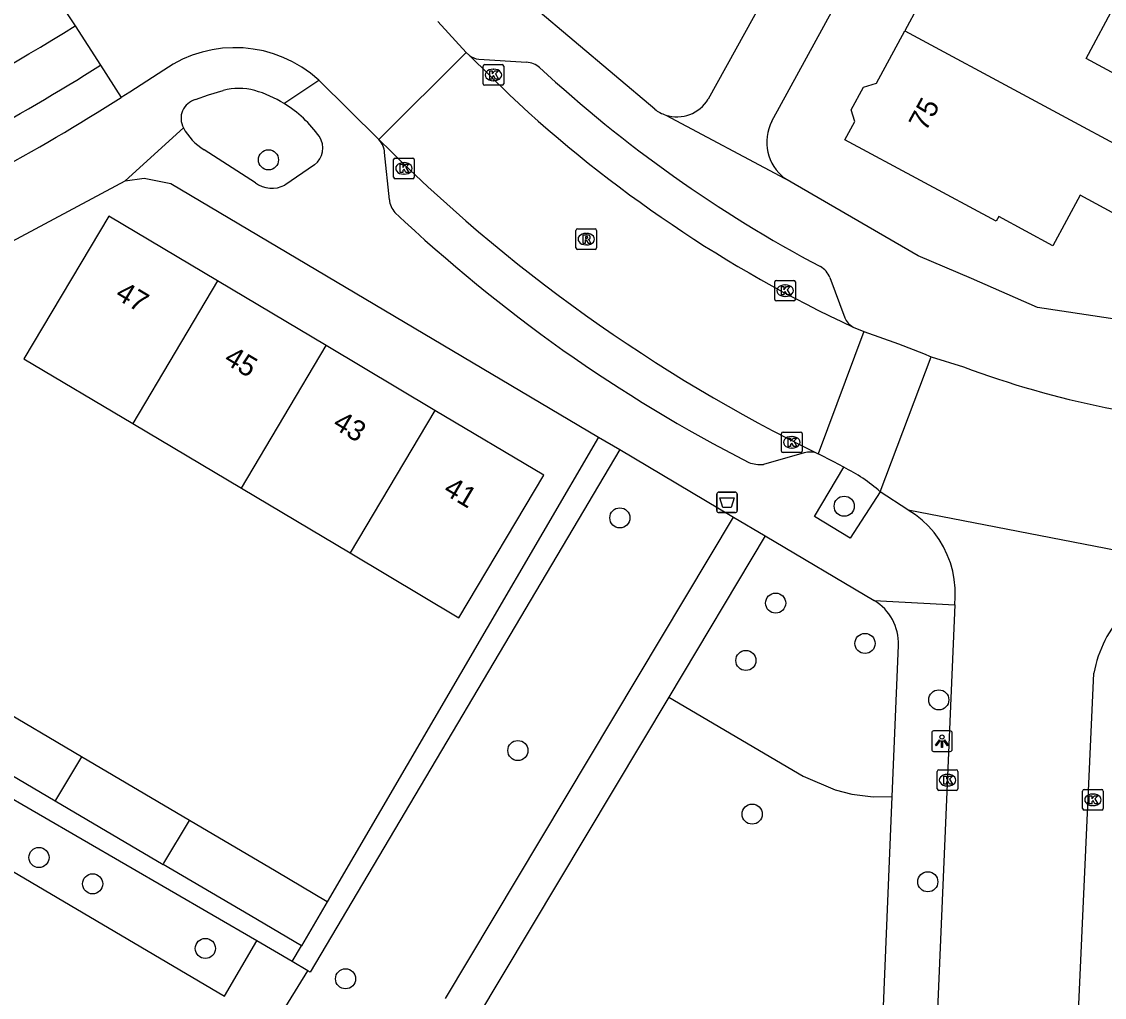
# Model space of a CAD drawing. Extents: x 161355 to 162026, y 386504 to 387459.
# Drawn here: x 161570.5 to 161623.1, y 386796.5 to 386843.9 of the extents above; entities that cross this region are included whole.
import ezdxf

# ---------------------------------------------------------------- set-up
doc = ezdxf.new("R2010")
doc.units = 0
for name, color, linetype in [('IMGEO_Afvalbak', 7, 'Continuous'), ('IMGEO_Boom', 7, 'Continuous'), ('IMGEO_Groenvoorziening', 7, 'Continuous'), ('IMGEO_Kolk', 7, 'Continuous'), ('IMGEO_Lichtpunt', 7, 'Continuous'), ('IMGEO_Muur', 7, 'Continuous'), ('IMGEO_Pand', 7, 'Continuous'), ('IMGEO_Pand_nummerreeks', 7, 'Continuous'), ('IMGEO_Rijbaan_lokaal_gesloten', 7, 'Continuous'), ('IMGEO_Rijbaan_lokaal_open', 7, 'Continuous'), ('IMGEO_Rioolput', 7, 'Continuous'), ('IMGEO_Voetpad_halfverhard', 7, 'Continuous'), ('IMGEO_Voetpad_open', 7, 'Continuous')]:
    doc.layers.add(name, color=color, linetype=linetype)

msp = doc.modelspace()

# ---------------------------------------------------------------- linework, layer by layer
at = {"layer": 'IMGEO_Afvalbak'}
for p, q in [((161604.393, 386821.087), (161605.183, 386821.087)), ((161605.183, 386821.087), (161604.393, 386821.087)), ((161604.293, 386820.187), (161604.293, 386820.987)), ((161604.293, 386820.987), (161604.293, 386820.187)), ((161605.283, 386820.987), (161605.283, 386820.187)), ((161605.283, 386820.187), (161605.283, 386820.987)), ((161605.183, 386820.087), (161604.393, 386820.087)), ((161604.393, 386820.087), (161605.183, 386820.087))]:
    msp.add_line(p, q, dxfattribs=at)
msp.add_lwpolyline([(161604.436, 386820.801), (161605.14, 386820.801), (161604.991, 386820.331), (161604.585, 386820.331), (161604.436, 386820.801)], dxfattribs=at)
for centre, start, end in [((161604.393, 386820.987), 90, 180), ((161604.393, 386820.987), 90, 180), ((161605.183, 386820.987), 0, 90), ((161605.183, 386820.987), 360, 90), ((161604.393, 386820.187), 180, 270), ((161604.393, 386820.187), 180, 270), ((161605.183, 386820.187), 270, 0), ((161605.183, 386820.187), 270, 0)]:
    msp.add_arc(centre, 0.1, start, end, dxfattribs=at)
at = {"layer": 'IMGEO_Boom'}
for centre in [(161582.505, 386837.229), (161610.487, 386820.399), (161599.583, 386819.832), (161607.153, 386815.694), (161611.496, 386813.733), (161605.707, 386812.906), (161615.082, 386810.991), (161594.628, 386808.529), (161606.011, 386805.441), (161571.351, 386803.332), (161573.96, 386802.051), (161614.548, 386802.153), (161579.438, 386798.913), (161586.253, 386797.438)]:
    msp.add_circle(centre, 0.489, dxfattribs=at)
at = {"layer": 'IMGEO_Groenvoorziening'}
for points in [[(161601.961, 386811.126), (161608.498, 386807.282), (161610.04, 386806.621), (161610.854, 386806.415), (161611.887, 386806.28), (161612.819, 386806.293)], [(161562.492, 386798.823), (161563.005, 386798.22), (161568.793, 386803.407), (161580.363, 386796.6), (161581.942, 386799.283)], [(161581.175, 386782.917), (161579.127, 386789.241), (161584.417, 386797.827)]]:
    msp.add_lwpolyline(points, dxfattribs=at)
at = {"layer": 'IMGEO_Kolk'}
for p, q in [((161592.939, 386840.93), (161592.939, 386841.782)), ((161593.014, 386841.856), (161593.866, 386841.856)), ((161593.427, 386841.636), (161593.452, 386841.636)), ((161593.94, 386841.782), (161593.94, 386840.93)), ((161593.45, 386841.076), (161593.425, 386841.076)), ((161593.866, 386840.856), (161593.014, 386840.856)), ((161588.587, 386836.387), (161588.587, 386837.239)), ((161588.662, 386837.313), (161589.514, 386837.313)), ((161589.075, 386837.093), (161589.1, 386837.093)), ((161589.588, 386837.239), (161589.588, 386836.387)), ((161589.098, 386836.533), (161589.073, 386836.533)), ((161589.514, 386836.313), (161588.662, 386836.313)), ((161607.114, 386830.446), (161607.114, 386831.298)), ((161607.189, 386831.372), (161608.041, 386831.372)), ((161607.602, 386831.152), (161607.627, 386831.152)), ((161608.115, 386831.298), (161608.115, 386830.446)), ((161607.625, 386830.592), (161607.6, 386830.592)), ((161608.041, 386830.372), (161607.189, 386830.372)), ((161607.439, 386823.079), (161607.439, 386823.931)), ((161607.514, 386824.005), (161608.366, 386824.005)), ((161607.927, 386823.785), (161607.952, 386823.785)), ((161608.44, 386823.931), (161608.44, 386823.079)), ((161607.95, 386823.225), (161607.925, 386823.225)), ((161608.366, 386823.005), (161607.514, 386823.005)), ((161615.007, 386806.665), (161615.007, 386807.517)), ((161615.082, 386807.591), (161615.934, 386807.591)), ((161616.008, 386807.517), (161616.008, 386806.665)), ((161615.495, 386807.371), (161615.52, 386807.371)), ((161615.934, 386806.591), (161615.082, 386806.591)), ((161615.518, 386806.811), (161615.493, 386806.811)), ((161622.072, 386805.709), (161622.072, 386806.561)), ((161622.147, 386806.635), (161622.999, 386806.635)), ((161622.56, 386806.415), (161622.585, 386806.415)), ((161623.073, 386806.561), (161623.073, 386805.709)), ((161622.583, 386805.855), (161622.558, 386805.855)), ((161622.999, 386805.635), (161622.147, 386805.635))]:
    msp.add_line(p, q, dxfattribs=at)
for points in [[(161592.939, 386840.93), (161592.939, 386841.782)], [(161593.014, 386841.856), (161593.866, 386841.856)], [(161593.94, 386841.782), (161593.94, 386840.93)], [(161593.26, 386841.556), (161593.383, 386841.556), (161593.383, 386841.405), (161593.513, 386841.556), (161593.677, 386841.556), (161593.531, 386841.405), (161593.684, 386841.156), (161593.532, 386841.156), (161593.447, 386841.32), (161593.383, 386841.253), (161593.383, 386841.156), (161593.26, 386841.156), (161593.26, 386841.556)], [(161593.866, 386840.856), (161593.014, 386840.856)], [(161588.587, 386836.387), (161588.587, 386837.239)], [(161588.662, 386837.313), (161589.514, 386837.313)], [(161588.908, 386837.013), (161589.031, 386837.013), (161589.031, 386836.862), (161589.161, 386837.013), (161589.325, 386837.013), (161589.179, 386836.862), (161589.332, 386836.613), (161589.18, 386836.613), (161589.095, 386836.777), (161589.031, 386836.71), (161589.031, 386836.613), (161588.908, 386836.613), (161588.908, 386837.013)], [(161589.588, 386837.239), (161589.588, 386836.387)], [(161589.514, 386836.313), (161588.662, 386836.313)], [(161607.114, 386830.446), (161607.114, 386831.298)], [(161607.189, 386831.372), (161608.041, 386831.372)], [(161608.115, 386831.298), (161608.115, 386830.446)], [(161607.435, 386831.072), (161607.558, 386831.072), (161607.558, 386830.921), (161607.688, 386831.072), (161607.852, 386831.072), (161607.706, 386830.921), (161607.859, 386830.672), (161607.707, 386830.672), (161607.622, 386830.836), (161607.558, 386830.769), (161607.558, 386830.672), (161607.435, 386830.672), (161607.435, 386831.072)], [(161608.041, 386830.372), (161607.189, 386830.372)], [(161607.439, 386823.079), (161607.439, 386823.931)], [(161607.514, 386824.005), (161608.366, 386824.005)], [(161608.44, 386823.931), (161608.44, 386823.079)], [(161607.76, 386823.705), (161607.883, 386823.705), (161607.883, 386823.554), (161608.013, 386823.705), (161608.177, 386823.705), (161608.031, 386823.554), (161608.184, 386823.305), (161608.032, 386823.305), (161607.947, 386823.469), (161607.883, 386823.402), (161607.883, 386823.305), (161607.76, 386823.305), (161607.76, 386823.705)], [(161608.366, 386823.005), (161607.514, 386823.005)], [(161615.007, 386806.665), (161615.007, 386807.517)], [(161615.082, 386807.591), (161615.934, 386807.591)], [(161616.008, 386807.517), (161616.008, 386806.665)], [(161615.328, 386807.291), (161615.451, 386807.291), (161615.451, 386807.14), (161615.581, 386807.291), (161615.745, 386807.291), (161615.599, 386807.14), (161615.752, 386806.891), (161615.6, 386806.891), (161615.515, 386807.055), (161615.451, 386806.988), (161615.451, 386806.891), (161615.328, 386806.891), (161615.328, 386807.291)], [(161615.934, 386806.591), (161615.082, 386806.591)], [(161622.072, 386805.709), (161622.072, 386806.561)], [(161622.147, 386806.635), (161622.999, 386806.635)], [(161623.073, 386806.561), (161623.073, 386805.709)], [(161622.393, 386806.335), (161622.516, 386806.335), (161622.516, 386806.184), (161622.646, 386806.335), (161622.81, 386806.335), (161622.664, 386806.184), (161622.817, 386805.935), (161622.665, 386805.935), (161622.58, 386806.099), (161622.516, 386806.032), (161622.516, 386805.935), (161622.393, 386805.935), (161622.393, 386806.335)], [(161622.999, 386805.635), (161622.147, 386805.635)]]:
    msp.add_lwpolyline(points, dxfattribs=at)
for centre, start, end in [((161593.016, 386841.78), 91.552, 178.448), ((161593.016, 386841.78), 91.552, 178.448), ((161593.864, 386841.78), 1.552, 88.448), ((161593.864, 386841.78), 1.552, 88.448), ((161593.016, 386840.932), 181.552, 268.448), ((161593.016, 386840.932), 181.552, 268.448), ((161593.864, 386840.932), 271.552, 358.448), ((161593.864, 386840.932), 271.552, 358.448), ((161588.664, 386837.237), 91.552, 178.448), ((161588.664, 386837.237), 91.552, 178.448), ((161589.512, 386837.237), 1.552, 88.448), ((161589.512, 386837.237), 1.552, 88.448), ((161588.664, 386836.389), 181.552, 268.448), ((161588.664, 386836.389), 181.552, 268.448), ((161589.512, 386836.389), 271.552, 358.448), ((161589.512, 386836.389), 271.552, 358.448), ((161607.191, 386831.296), 91.552, 178.448), ((161607.191, 386831.296), 91.552, 178.448), ((161608.039, 386831.296), 1.552, 88.448), ((161608.039, 386831.296), 1.552, 88.448), ((161607.191, 386830.448), 181.552, 268.448), ((161607.191, 386830.448), 181.552, 268.448), ((161608.039, 386830.448), 271.552, 358.448), ((161608.039, 386830.448), 271.552, 358.448), ((161607.516, 386823.929), 91.552, 178.448), ((161607.516, 386823.929), 91.552, 178.448), ((161608.364, 386823.929), 1.552, 88.448), ((161608.364, 386823.929), 1.552, 88.448), ((161607.516, 386823.081), 181.552, 268.448), ((161607.516, 386823.081), 181.552, 268.448), ((161608.364, 386823.081), 271.552, 358.448), ((161608.364, 386823.081), 271.552, 358.448), ((161615.084, 386807.515), 91.552, 178.448), ((161615.084, 386807.515), 91.552, 178.448), ((161615.932, 386807.515), 1.552, 88.448), ((161615.932, 386807.515), 1.552, 88.448), ((161615.084, 386806.667), 181.552, 268.448), ((161615.084, 386806.667), 181.552, 268.448), ((161615.932, 386806.667), 271.552, 358.448), ((161615.932, 386806.667), 271.552, 358.448), ((161622.149, 386806.559), 91.552, 178.448), ((161622.149, 386806.559), 91.552, 178.448), ((161622.997, 386806.559), 1.552, 88.448), ((161622.997, 386806.559), 1.552, 88.448), ((161622.149, 386805.711), 181.552, 268.448), ((161622.149, 386805.711), 181.552, 268.448), ((161622.997, 386805.711), 271.552, 358.448), ((161622.997, 386805.711), 271.552, 358.448)]:
    msp.add_arc(centre, 0.0765, start, end, dxfattribs=at)
for centre, major_axis, ratio, start_param, end_param in [((161593.426, 386841.356), (-0.387, 0.002), 0.722429, 4.712389, 7.853982), ((161593.451, 386841.356), (-0.39, 0.002), 0.717154, 1.570796, 4.712389), ((161589.074, 386836.813), (-0.387, 0.002), 0.722429, 4.712389, 7.853982), ((161589.099, 386836.813), (-0.39, 0.002), 0.717154, 1.570796, 4.712389), ((161607.601, 386830.872), (-0.387, 0.002), 0.722429, 4.712389, 7.853982), ((161607.626, 386830.872), (-0.39, 0.002), 0.717154, 1.570796, 4.712389), ((161607.926, 386823.505), (-0.387, 0.002), 0.722429, 4.712389, 7.853982), ((161607.951, 386823.505), (-0.39, 0.002), 0.717154, 1.570796, 4.712389), ((161615.494, 386807.091), (-0.387, 0.002), 0.722429, 4.712389, 7.853982), ((161615.519, 386807.091), (-0.39, 0.002), 0.717154, 1.570796, 4.712389), ((161622.559, 386806.135), (-0.387, 0.002), 0.722429, 4.712389, 7.853982), ((161622.584, 386806.135), (-0.39, 0.002), 0.717154, 1.570796, 4.712389)]:
    msp.add_ellipse(centre, major_axis=major_axis, ratio=ratio, start_param=start_param, end_param=end_param, dxfattribs=at)
at = {"layer": 'IMGEO_Lichtpunt'}
for p, q in [((161614.737, 386809.388), (161614.737, 386808.581)), ((161614.737, 386809.388), (161614.737, 386808.581)), ((161615.639, 386809.483), (161614.831, 386809.483)), ((161615.639, 386809.483), (161614.831, 386809.483)), ((161615.733, 386808.581), (161615.733, 386809.388)), ((161615.733, 386808.581), (161615.733, 386809.388)), ((161614.831, 386808.487), (161615.639, 386808.487)), ((161614.831, 386808.487), (161615.639, 386808.487))]:
    msp.add_line(p, q, dxfattribs=at)
for points in [[(161615.111, 386809.052), (161615.15, 386809.024), (161614.962, 386808.762), (161614.924, 386808.789), (161615.111, 386809.052)], [(161615.213, 386809.004), (161615.26, 386809.004), (161615.26, 386808.682), (161615.213, 386808.682), (161615.213, 386809.004)], [(161615.323, 386809.024), (161615.361, 386809.051), (161615.548, 386808.789), (161615.509, 386808.761), (161615.323, 386809.024)]]:
    msp.add_lwpolyline(points, dxfattribs=at)
msp.add_circle((161615.236, 386809.186), 0.0994, dxfattribs=at)
for centre, start, end in [((161614.831, 386809.388), 90, 180), ((161614.831, 386809.388), 90, 180), ((161615.639, 386809.388), 0, 90), ((161615.639, 386809.388), 0, 90), ((161614.831, 386808.581), 180, 270), ((161614.831, 386808.581), 180, 270), ((161615.639, 386808.581), 270, 0), ((161615.639, 386808.581), 270, 360)]:
    msp.add_arc(centre, 0.0946, start, end, dxfattribs=at)
at = {"layer": 'IMGEO_Muur'}
msp.add_lwpolyline([(161593.139, 386814.497), (161585.359, 386801.185)], dxfattribs=at)
at = {"layer": 'IMGEO_Pand'}
for points in [[(161625.71, 386836.886), (161626.662, 386838.654), (161627.129, 386839.522), (161622.241, 386842.153), (161623.687, 386844.839), (161620.683, 386846.457), (161616.28, 386848.827), (161615.815, 386847.963), (161615.202, 386847.779), (161614.567, 386846.598), (161614.755, 386845.971), (161613.425, 386843.5)], [(161625.71, 386836.886), (161624.291, 386834.251), (161621.946, 386835.513), (161620.624, 386833.058), (161617.998, 386834.472), (161617.876, 386834.246), (161610.517, 386838.207), (161610.995, 386839.094), (161610.826, 386839.658), (161611.423, 386840.767), (161612.056, 386840.957), (161613.425, 386843.5)], [(161613.425, 386843.5), (161625.71, 386836.886)], [(161580.032, 386831.347), (161574.749, 386834.493), (161570.624, 386827.563), (161575.907, 386824.418)], [(161580.032, 386831.347), (161575.907, 386824.418)], [(161585.315, 386828.202), (161580.032, 386831.347)], [(161581.19, 386821.273), (161585.315, 386828.202)], [(161590.598, 386825.057), (161585.315, 386828.202)], [(161586.473, 386818.127), (161591.756, 386814.982), (161595.881, 386821.911), (161590.598, 386825.057)], [(161590.598, 386825.057), (161586.473, 386818.127)], [(161575.907, 386824.418), (161581.19, 386821.273)], [(161581.19, 386821.273), (161586.473, 386818.127)], [(161573.417, 386808.223), (161569.072, 386810.78), (161568.624, 386812.203)], [(161567.851, 386808.605), (161572.14, 386806.08)], [(161573.417, 386808.223), (161572.16, 386806.113), (161572.14, 386806.08)], [(161578.663, 386805.134), (161573.417, 386808.223)], [(161572.14, 386806.08), (161577.387, 386802.991)], [(161577.387, 386802.991), (161577.426, 386803.056), (161578.663, 386805.134)], [(161585.359, 386801.185), (161582.873, 386802.656), (161578.663, 386805.134)], [(161584.108, 386799.036), (161581.608, 386800.507), (161577.387, 386802.991)], [(161585.359, 386801.185), (161584.108, 386799.036)]]:
    msp.add_lwpolyline(points, dxfattribs=at)
at = {"layer": 'IMGEO_Rijbaan_lokaal_gesloten'}
for points in [[(161572.098, 386845.287), (161573.11, 386843.737)], [(161574.346, 386841.828), (161575.348, 386840.265)]]:
    msp.add_lwpolyline(points, dxfattribs=at)
for centre, radius, start, end in [((161483.765, 386989.11), 170.634, 294.48882, 301.57465), ((161507.605, 386948.155), 125.538, 298.78933, 302.11626), ((161526.3, 386916.738), 90.851, 298.00279, 302.67491)]:
    msp.add_arc(centre, radius, start, end, dxfattribs=at)
at = {"layer": 'IMGEO_Rijbaan_lokaal_open'}
for points in [[(161573.11, 386843.737), (161574.346, 386841.828)], [(161590.731, 386843.944), (161592.118, 386842.451)], [(161587.875, 386838.211), (161592.118, 386842.451)], [(161592.118, 386842.451), (161592.268, 386842.304)], [(161592.268, 386842.304), (161594.215, 386840.393)], [(161577.428, 386841.593), (161575.762, 386840.525), (161575.348, 386840.265)], [(161584.945, 386841.103), (161587.875, 386838.211)], [(161610.923, 386829.107), (161611.435, 386828.889)], [(161611.435, 386828.889), (161609.22, 386822.948)], [(161611.435, 386828.889), (161613.12, 386828.296), (161614.341, 386827.818), (161614.713, 386827.665)], [(161612.24, 386821.103), (161614.713, 386827.665)], [(161614.713, 386827.665), (161616.284, 386827.167)], [(161610.461, 386822.292), (161609.974, 386822.558), (161609.22, 386822.948)], [(161613.593, 386820.213), (161613.572, 386820.225), (161612.24, 386821.103)], [(161615.858, 386815.602), (161615.874, 386815.999), (161615.872, 386816.418), (161615.833, 386816.835), (161615.757, 386817.247), (161615.644, 386817.651), (161615.495, 386818.043), (161615.313, 386818.42), (161615.097, 386818.779), (161614.85, 386819.117), (161614.574, 386819.432), (161614.27, 386819.721), (161613.943, 386819.982), (161613.593, 386820.213)], [(161628.548, 386817.301), (161613.593, 386820.213)], [(161615.858, 386815.602), (161614.09, 386774.38)], [(161621.84, 386795.115), (161622.616, 386812.295)]]:
    msp.add_lwpolyline(points, dxfattribs=at)
for centre, radius, start, end in [((161580.88, 386836.646), 6.033, 47.6359, 124.905), ((161637.548, 386886.534), 63.299, 226.79732, 245.12583), ((161643.986, 386894.125), 79.214, 224.89899, 243.96676), ((161632.446, 386870.728), 46.463, 249.6447, 267.3038), ((161606.954, 386815.12), 7.984, 48.5418, 63.9443), ((161628.708, 386811.099), 6.208, 137.8255, 168.8903)]:
    msp.add_arc(centre, radius, start, end, dxfattribs=at)
at = {"layer": 'IMGEO_Rioolput'}
for p, q in [((161597.448, 386832.952), (161597.448, 386833.804)), ((161597.523, 386833.878), (161598.375, 386833.878)), ((161598.449, 386833.804), (161598.449, 386832.952)), ((161597.936, 386833.658), (161597.961, 386833.658)), ((161598.375, 386832.878), (161597.523, 386832.878)), ((161597.959, 386833.098), (161597.934, 386833.098))]:
    msp.add_line(p, q, dxfattribs=at)
for points in [[(161597.448, 386832.952), (161597.448, 386833.804)], [(161597.523, 386833.878), (161598.375, 386833.878)], [(161598.449, 386833.804), (161598.449, 386832.952)], [(161598.037, 386833.576), (161597.785, 386833.578), (161597.785, 386833.178)], [(161597.785, 386833.178), (161597.909, 386833.178), (161597.909, 386833.34), (161597.92, 386833.34)], [(161597.963, 386833.497), (161597.909, 386833.497), (161597.909, 386833.416)], [(161597.909, 386833.416), (161597.961, 386833.416)], [(161597.967, 386833.311), (161598.038, 386833.178), (161598.178, 386833.178), (161598.113, 386833.304)], [(161598.375, 386832.878), (161597.523, 386832.878)]]:
    msp.add_lwpolyline(points, dxfattribs=at)
for centre, radius, start, end in [((161597.525, 386833.802), 0.0765, 91.552, 178.448), ((161597.525, 386833.802), 0.0765, 91.552, 178.448), ((161598.373, 386833.802), 0.0765, 1.552, 88.448), ((161598.373, 386833.802), 0.0765, 1.552, 88.448), ((161597.919, 386833.287), 0.0533, 26.0293, 88.6989), ((161597.945, 386833.605), 0.19, 274.7715, 282.9687), ((161597.969, 386833.401), 0.0964, 77.0061, 93.1865), ((161597.983, 386833.458), 0.0378, 276.6634, 79.6772), ((161598.036, 386833.466), 0.109, 350.3612, 89.416), ((161598.034, 386833.466), 0.112, 277.5842, 350.9817), ((161598.018, 386833.251), 0.108, 29.5134, 73.7905), ((161597.525, 386832.954), 0.0765, 181.552, 268.448), ((161597.525, 386832.954), 0.0765, 181.552, 268.448), ((161598.373, 386832.954), 0.0765, 271.552, 358.448), ((161598.373, 386832.954), 0.0765, 271.552, 358.448)]:
    msp.add_arc(centre, radius, start, end, dxfattribs=at)
for centre, major_axis, ratio, start_param, end_param in [((161597.935, 386833.378), (-0.387, 0.002), 0.722429, 4.712389, 7.853982), ((161597.96, 386833.378), (-0.39, 0.002), 0.717154, 1.570796, 4.712389)]:
    msp.add_ellipse(centre, major_axis=major_axis, ratio=ratio, start_param=start_param, end_param=end_param, dxfattribs=at)
at = {"layer": 'IMGEO_Voetpad_halfverhard'}
for points in [[(161591.105, 386796.474), (161605.097, 386819.875)], [(161606.646, 386818.957), (161601.961, 386811.126)], [(161601.961, 386811.126), (161592.57, 386795.428)]]:
    msp.add_lwpolyline(points, dxfattribs=at)
at = {"layer": 'IMGEO_Voetpad_open'}
for points in [[(161606.973, 386839.109), (161613.704, 386851.442), (161643.583, 386901.899), (161671.646, 386960.486)], [(161608.296, 386857.89), (161612.37, 386855.53), (161603.88, 386840.185)], [(161601.279, 386839.687), (161595.4, 386844.642)], [(161592.727, 386842.118), (161595.043, 386841.971)], [(161583.26, 386839.966), (161584.945, 386841.103)], [(161578.962, 386840.157), (161579.593, 386840.392), (161580.307, 386840.6)], [(161601.81, 386839.405), (161607.606, 386836.329)], [(161575.538, 386836.218), (161578.369, 386838.789)], [(161581.867, 386836.119), (161579.382, 386837.723)], [(161588.381, 386835.285), (161588.149, 386837.582)], [(161584.749, 386836.986), (161583.296, 386836.004)], [(161575.538, 386836.218), (161576.468, 386836.339), (161577.757, 386836.079), (161598.54, 386823.761)], [(161560.908, 386828.506), (161567.714, 386832.035), (161575.538, 386836.218)], [(161641.973, 386828.529), (161625.794, 386829.168), (161619.885, 386830.063), (161616.666, 386831.46), (161614.08, 386832.566), (161607.606, 386836.329)], [(161609.787, 386831.519), (161610.51, 386829.553)], [(161598.54, 386823.761), (161593.139, 386814.497), (161585.359, 386801.185)], [(161598.54, 386823.761), (161599.573, 386823.149)], [(161599.573, 386823.149), (161584.527, 386797.762), (161584.417, 386797.827)], [(161599.573, 386823.149), (161605.097, 386819.875)], [(161608.537, 386823), (161606.556, 386822.433)], [(161612.24, 386821.103), (161610.774, 386818.847), (161609.049, 386819.9), (161610.461, 386822.292)], [(161605.097, 386819.875), (161606.646, 386818.957)], [(161606.646, 386818.957), (161611.942, 386815.818)], [(161611.942, 386815.818), (161615.858, 386815.602)], [(161612.819, 386806.293), (161613.122, 386813.64)], [(161581.942, 386799.283), (161567.062, 386807.898)], [(161611.802, 386781.598), (161612.819, 386806.293)], [(161583.662, 386798.271), (161581.942, 386799.283)], [(161583.662, 386798.271), (161584.108, 386799.036)], [(161584.417, 386797.827), (161583.662, 386798.271)]]:
    msp.add_lwpolyline(points, dxfattribs=at)
for centre, radius, start, end in [((161592.825, 386843.02), 0.907, 232.0968, 263.7848), ((161595.014, 386840.965), 1.006, 48.2567, 88.3564), ((161639.676, 386889.304), 64.807, 227.24836, 242.08077), ((161581.073, 386837.677), 3.022, 75.3835, 104.6914), ((161580.176, 386834.963), 5.877, 58.3439, 73.5893), ((161579.203, 386839.24), 0.948, 104.7308, 208.3977), ((161602.359, 386841.084), 1.766, 251.8807, 329.4133), ((161580.163, 386834.932), 5.911, 35.4172, 58.4023), ((161602.348, 386841.059), 1.739, 232.0755, 251.9813), ((161608.906, 386838.087), 2.187, 152.1378, 233.517), ((161580.785, 386840.071), 2.735, 207.9451, 239.1342), ((161584.12, 386837.797), 1.027, 307.8119, 33.0602), ((161587.11, 386837.504), 1.042, 4.316, 42.7611), ((161582.672, 386837.183), 1.334, 232.8898, 297.9081), ((161589.424, 386835.382), 1.048, 185.3049, 222.3579), ((161639.68, 386888.667), 74.29, 226.61476, 242.91083), ((161608.778, 386831.097), 1.093, 22.6913, 59.5715), ((161611.364, 386829.929), 0.933, 203.7866, 241.8133), ((161608.799, 386821.936), 1.096, 67.4295, 103.8629), ((161606.42, 386824.127), 1.699, 250.401, 274.5905), ((161610.704, 386813.739), 2.42, 357.666, 59.23)]:
    msp.add_arc(centre, radius, start, end, dxfattribs=at)

# ---------------------------------------------------------------- texts
at = {"layer": 'IMGEO_Pand_nummerreeks'}
for s, rotation, p in [('75', 61.5133, (161614.447, 386838.571)), ('47', 329.2304, (161575.003, 386830.524)), ('45', 329.2304, (161580.286, 386827.379)), ('43', 329.2304, (161585.569, 386824.233)), ('41', 329.2304, (161590.949, 386821.03))]:
    msp.add_text(s, height=1, rotation=rotation, dxfattribs=at).set_placement(p)

doc.saveas('drawing.dxf')
